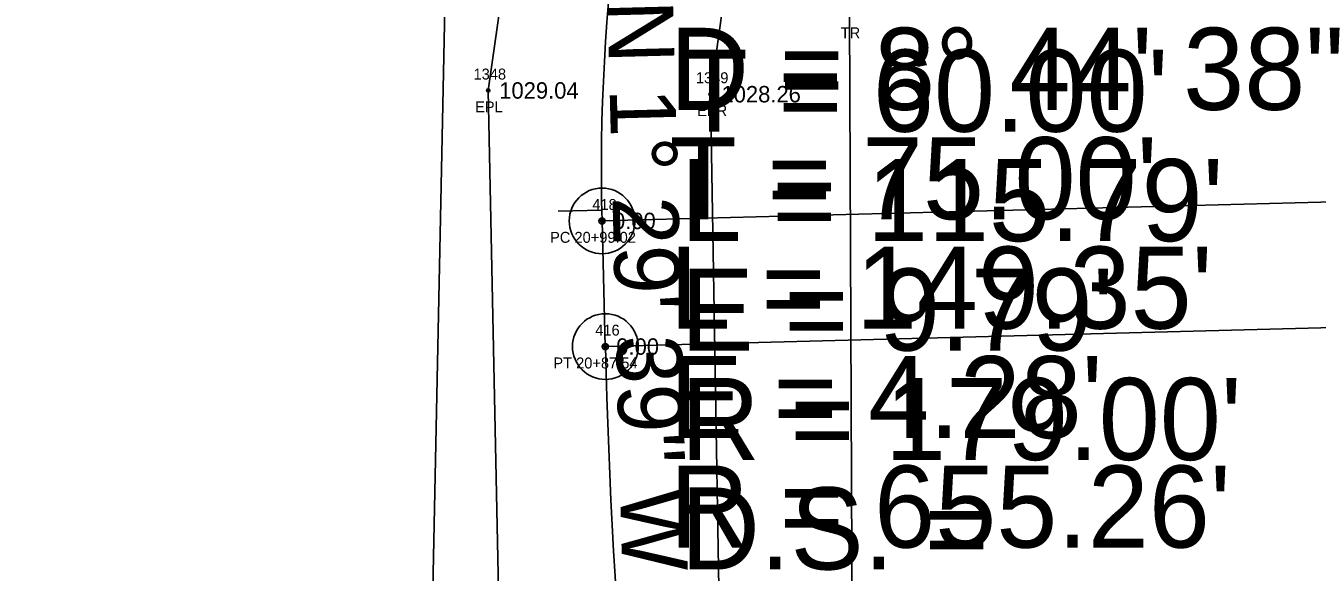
# Model space of a CAD drawing. Extents: x 1578957 to 1581675, y 1115963 to 1120391.
# Drawn here: x 1579998.2 to 1580116.1, y 1117405.8 to 1117455.7 of the extents above; entities that cross this region are included whole.
import ezdxf

# ---------------------------------------------------------------- set-up
doc = ezdxf.new("R2010")
doc.units = 0
for name, color, linetype in [('RD_EX_Road', 7, 'Continuous'), ('RD_EX_Road_txCode', 7, 'Continuous'), ('RD_EX_TX_Road_ELEV', 7, 'Continuous'), ('RD_EX_VEG', 7, 'Continuous'), ('RD_EX_VEG_txCode', 7, 'Continuous'), ('RD_HC_Cl', 7, 'Continuous'), ('RD_HC_Data', 7, 'Continuous'), ('RD_HC_Data_Tic', 7, 'Continuous'), ('RD_HC_Survey_ELEV', 7, 'Continuous'), ('RD_HC_txCode', 7, 'Continuous'), ('RD_SMD_Locator', 7, 'Continuous')]:
    doc.layers.add(name, color=color, linetype=linetype)

msp = doc.modelspace()

# ---------------------------------------------------------------- linework, layer by layer
at = {"layer": 'RD_EX_Road'}
for points in [[(1580039.47, 1117383.8), (1580042.06, 1117389.17), (1580041.45, 1117399.65), (1580040.43, 1117449.77), (1580047.51, 1117499.37), (1580069.95, 1117543.83), (1580097.6, 1117585.15), (1580107.79, 1117601.26), (1580114.64, 1117617.95)], [(1580227.5, 1116946.75), (1580201.69, 1116988.26), (1580175.45, 1117031.62), (1580151.98, 1117074.75), (1580132.98, 1117117.17), (1580115.33, 1117164.29), (1580100.48, 1117210), (1580086.62, 1117257.13), (1580075.29, 1117306.27), (1580061.52, 1117402.54), (1580060.73, 1117449.43), (1580066.98, 1117493.89), (1580086.72, 1117533), (1580116.55, 1117572.39), (1580130.59, 1117594.57), (1580139, 1117611.79)]]:
    msp.add_lwpolyline(points, dxfattribs=at)
at = {"layer": 'RD_EX_VEG'}
for points in [[(1580073.91, 1117343.49), (1580073.42, 1117456.54), (1580090.13, 1117509.96), (1580108.21, 1117502.79), (1580156, 1117478.09)], [(1579816.83, 1117422.38), (1579865.4, 1117413.03), (1579908.18, 1117404.27), (1580035.12, 1117392.42), (1580037.36, 1117501.58)]]:
    msp.add_lwpolyline(points, dxfattribs=at)
at = {"layer": 'RD_HC_Cl'}
msp.add_line((1580051.12, 1117426.37), (1580050.82, 1117437.85), dxfattribs=at)
for centre, radius, start, end in [((1580229.76, 1117442.52), 179, 144.4316, 181.4941), ((1580706.16, 1117443.46), 655.26, 181.49406, 194.55307)]:
    msp.add_arc(centre, radius, start, end, dxfattribs=at)
at = {"layer": 'RD_HC_Data'}
for p, q in [((1580050.82, 1117437.85), (1580167.35, 1117440.89)), ((1580051.12, 1117426.37), (1580166.75, 1117429.39))]:
    msp.add_line(p, q, dxfattribs=at)
for centre, radius in [((1580050.82, 1117437.85), 3), ((1580050.82, 1117437.85), 0.282), ((1580051.12, 1117426.37), 3), ((1580051.12, 1117426.37), 0.282)]:
    msp.add_circle(centre, radius, dxfattribs=at)
at = {"layer": 'RD_HC_Data_Tic'}
msp.add_line((1580050.8, 1117438.82), (1580046.8, 1117438.74), dxfattribs=at)
at = {"layer": 'RD_SMD_Locator'}
for centre in [(1580040.43, 1117449.77), (1580060.73, 1117449.43), (1580050.82, 1117437.85), (1580051.12, 1117426.37)]:
    msp.add_circle(centre, 0.15, dxfattribs=at)

# ---------------------------------------------------------------- texts
at = {"layer": 'RD_EX_Road_txCode'}
for s, p in [('1348', (1580039.08, 1117450.77)), ('1349', (1580059.39, 1117450.43)), ('EPL', (1580039.22, 1117447.77)), ('EPR', (1580059.5, 1117447.43))]:
    msp.add_text(s, height=1, dxfattribs=at).set_placement(p)
at = {"layer": 'RD_EX_TX_Road_ELEV'}
for s, p in [('1029.04', (1580041.43, 1117449.02)), ('1028.26', (1580061.73, 1117448.68))]:
    msp.add_text(s, height=1.5, dxfattribs=at).set_placement(p)
at = {"layer": 'RD_EX_VEG_txCode'}
msp.add_text('TR', height=1, dxfattribs=at).set_placement((1580072.62, 1117454.54))
at = {"layer": 'RD_HC_Data'}
msp.add_text('N 1%%d 29\' 39" W', height=6, rotation=271.4941, dxfattribs=at).set_placement((1580051.3, 1117457.95))
for s, p in [('D = 8%%d 44\' 38"', (1580057, 1117448)), ("T = 60.00'", (1580058, 1117446)), ("T = 75.00'", (1580057, 1117438)), ("L = 115.79'", (1580058, 1117436)), ("L = 149.35'", (1580057, 1117428)), ("E = 9.79'", (1580058, 1117426)), ("E = 4.28'", (1580057, 1117418)), ("R = 179.00'", (1580058, 1117416)), ("R = 655.26'", (1580057, 1117408)), ('D.S. = ', (1580058, 1117406))]:
    msp.add_text(s, height=7.5, dxfattribs=at).set_placement(p)
at = {"layer": 'RD_HC_Survey_ELEV'}
for p in [(1580051.82, 1117437.1), (1580052.12, 1117425.62)]:
    msp.add_text('0.00', height=1.5, dxfattribs=at).set_placement(p)
at = {"layer": 'RD_HC_txCode'}
for s, p in [('418', (1580049.93, 1117438.85)), ('PC 20+99.02', (1580046.07, 1117435.85)), ('416', (1580050.2, 1117427.37)), ('PT 20+87.54', (1580046.37, 1117424.37))]:
    msp.add_text(s, height=1, dxfattribs=at).set_placement(p)

doc.saveas('drawing.dxf')
